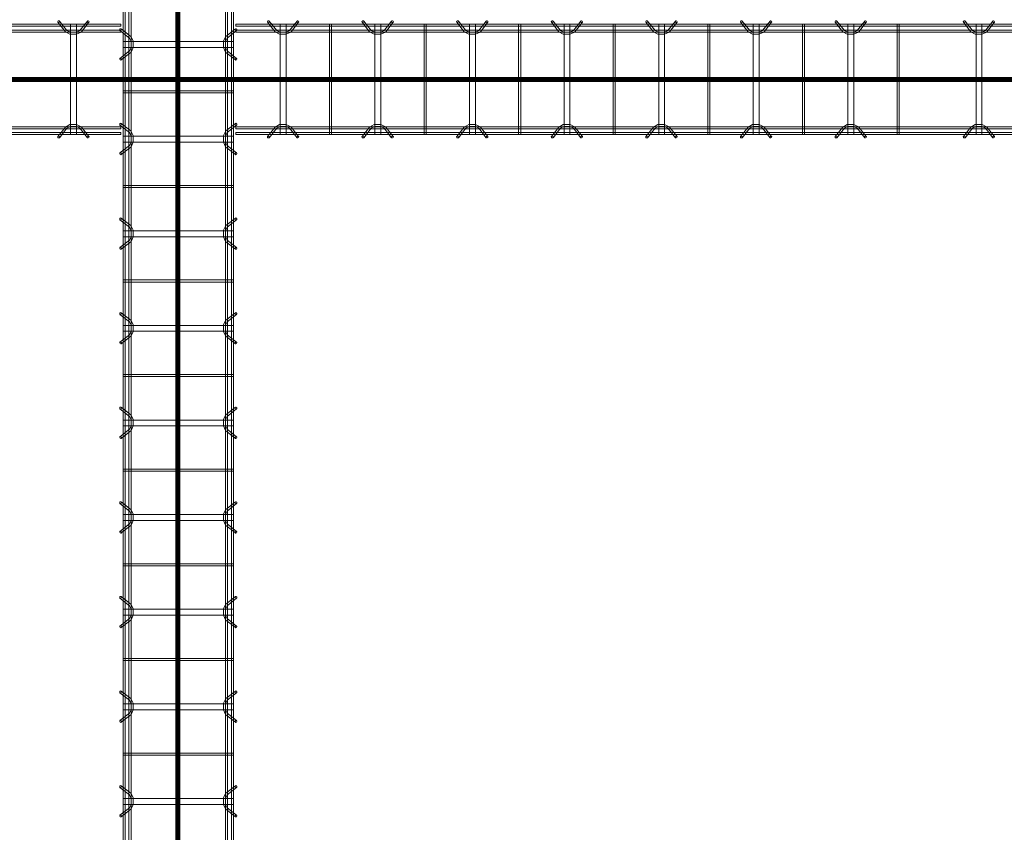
# Model space of a CAD drawing. Header units: inches. Extents: x -4136 to 1945, y -6639 to 12387.
# Tile 389 of 656: x -2193 to -2069, y 10546 to 10649. Entities that reach past the tile are written whole.
import ezdxf

# ---------------------------------------------------------------- set-up
doc = ezdxf.new("R2010")
doc.units = ezdxf.units.IN
doc.header["$MEASUREMENT"] = 0
doc.linetypes.add('Línea de rejilla', pattern=[0.875, 0.5, -0.125, 0.125, -0.125])
for name, color, linetype, lineweight in [('A-FLOR', 7, 'Continuous', 9), ('A-GENM', 7, 'Continuous', 9), ('S-BEAM', 7, 'Continuous', 9), ('S-GRID', 7, 'Continuous', 9)]:
    doc.layers.add(name, color=color, linetype=linetype, lineweight=lineweight)

# ---------------------------------------------------------------- blocks, each defined once
blk = doc.blocks.new('Dowel bar assembly - Dowel bar assembly-674678-SLAB ON GROUND JOINTS')
at = {"layer": 'S-BEAM', "color": 253, "true_color": 0xaaaaaa}
for p, q in [((148.73, 1.98), (0, 1.98)), ((0, 1.72), (148.73, 1.72)), ((140.75, 2.23), (141.7, 1.03)), ((141.9, 1.19), (140.95, 2.39)), ((142.35, 1.99), (142.35, -12.01)), ((143.1, 1.99), (142.35, 1.99)), ((142.35, 1.99), (143.1, 1.99)), ((143.1, -12.01), (143.1, 1.99)), ((144.49, 2.39), (143.54, 1.19)), ((143.74, 1.03), (144.69, 2.23)), ((148.73, 1.98), (148.73, 1.72)), ((148.73, 1.72), (148.73, 1.98)), ((148.73, 1.25), (0, 1.25)), ((0, 0.99), (148.73, 0.99)), ((148.73, 0.99), (148.73, 1.25)), ((148.73, 1.25), (148.73, 0.99)), ((148.73, -11.01), (0, -11.01)), ((141.7, -11.05), (140.75, -12.25)), ((140.95, -12.41), (141.9, -11.21)), ((143.54, -11.21), (144.49, -12.41)), ((144.69, -12.25), (143.74, -11.05)), ((148.73, -11.27), (148.73, -11.01)), ((148.73, -11.01), (148.73, -11.27)), ((0, -11.27), (148.73, -11.27)), ((148.73, -11.74), (0, -11.74)), ((0, -12), (148.73, -12)), ((143.1, -12.01), (142.35, -12.01)), ((142.35, -12.01), (143.1, -12.01)), ((148.73, -12), (148.73, -11.74)), ((148.73, -11.74), (148.73, -12))]:
    blk.add_line(p, q, dxfattribs=at)
at = {"layer": 'S-BEAM', "color": 253, "true_color": 0xaaaaaa, "flags": 128}
for points in [[(141.7, 1.03), (142.25, 0.73), (143.11, 0.72), (143.7, 0.99), (143.74, 1.03)], [(141.9, 1.19), (142.35, 0.97), (143.11, 0.98), (143.54, 1.19)], [(141.7, -11.05), (142.25, -10.75), (143.11, -10.74), (143.7, -11.01), (143.74, -11.05)], [(141.9, -11.21), (142.35, -10.99), (143.11, -11), (143.54, -11.21)]]:
    blk.add_lwpolyline(points, dxfattribs=at)
at = {"layer": 'S-BEAM', "color": 253, "true_color": 0xaaaaaa}
for centre, major_axis, start_param, end_param in [((140.85, 2.31), (0.101, 0.08), 5.709265, 8.850858), ((140.85, 2.31), (0.101, 0.08), 2.567673, 5.709265), ((144.59, 2.31), (-0.101, 0.08), 3.715513, 6.857105), ((144.59, 2.31), (-0.101, 0.08), 0.57392, 3.715513), ((140.85, -12.33), (-0.101, 0.08), 3.715513, 6.857105), ((140.85, -12.33), (-0.101, 0.08), 0.57392, 3.715513), ((144.59, -12.33), (0.101, 0.08), 5.709265, 8.850858), ((144.59, -12.33), (0.101, 0.08), 2.567673, 5.709265)]:
    blk.add_ellipse(centre, major_axis=major_axis, ratio=0.816528, start_param=start_param, end_param=end_param, dxfattribs=at)
blk = doc.blocks.new('Dowel bar assembly - Dowel bar assembly-674791-SLAB ON GROUND JOINTS')
at = {"layer": 'S-BEAM', "color": 253, "true_color": 0xaaaaaa}
for p, q in [((100.26, 1.98), (0, 1.98)), ((0, 1.98), (0, 1.72)), ((0, 1.72), (0, 1.98)), ((0, 1.72), (100.26, 1.72)), ((4.02, 2.23), (4.97, 1.03)), ((5.18, 1.19), (4.23, 2.39)), ((5.63, 1.99), (5.63, -12.01)), ((6.38, 1.99), (5.63, 1.99)), ((5.63, 1.99), (6.38, 1.99)), ((6.38, -12.01), (6.38, 1.99)), ((7.76, 2.39), (6.81, 1.19)), ((7.01, 1.03), (7.96, 2.23)), ((11.87, 1.99), (11.87, -12.01)), ((12.13, 1.99), (11.87, 1.99)), ((11.87, 1.99), (12.13, 1.99)), ((12.13, -12.01), (12.13, 1.99)), ((16.02, 2.23), (16.97, 1.03)), ((17.18, 1.19), (16.23, 2.39)), ((17.63, 1.99), (17.63, -12.01)), ((18.38, 1.99), (17.63, 1.99)), ((17.63, 1.99), (18.38, 1.99)), ((18.38, -12.01), (18.38, 1.99)), ((19.76, 2.39), (18.81, 1.19)), ((19.01, 1.03), (19.96, 2.23)), ((23.87, 1.99), (23.87, -12.01)), ((24.13, 1.99), (23.87, 1.99)), ((23.87, 1.99), (24.13, 1.99)), ((24.13, -12.01), (24.13, 1.99)), ((28.02, 2.23), (28.97, 1.03)), ((29.18, 1.19), (28.23, 2.39)), ((29.63, 1.99), (29.63, -12.01)), ((30.38, 1.99), (29.63, 1.99)), ((29.63, 1.99), (30.38, 1.99)), ((30.38, -12.01), (30.38, 1.99)), ((31.76, 2.39), (30.81, 1.19)), ((31.01, 1.03), (31.96, 2.23)), ((35.87, 1.99), (35.87, -12.01)), ((36.13, 1.99), (35.87, 1.99)), ((35.87, 1.99), (36.13, 1.99)), ((36.13, -12.01), (36.13, 1.99)), ((40.02, 2.23), (40.97, 1.03)), ((41.18, 1.19), (40.23, 2.39)), ((41.63, 1.99), (41.63, -12.01)), ((42.38, 1.99), (41.63, 1.99)), ((41.63, 1.99), (42.38, 1.99)), ((42.38, -12.01), (42.38, 1.99)), ((43.76, 2.39), (42.81, 1.19)), ((43.01, 1.03), (43.96, 2.23)), ((47.87, 1.99), (47.87, -12.01)), ((48.13, 1.99), (47.87, 1.99)), ((47.87, 1.99), (48.13, 1.99)), ((48.13, -12.01), (48.13, 1.99)), ((52.02, 2.23), (52.97, 1.03)), ((53.18, 1.19), (52.23, 2.39)), ((53.63, 1.99), (53.63, -12.01)), ((54.38, 1.99), (53.63, 1.99)), ((53.63, 1.99), (54.38, 1.99)), ((54.38, -12.01), (54.38, 1.99)), ((55.76, 2.39), (54.81, 1.19)), ((55.01, 1.03), (55.96, 2.23)), ((59.87, 1.99), (59.87, -12.01)), ((60.13, 1.99), (59.87, 1.99)), ((59.87, 1.99), (60.13, 1.99)), ((60.13, -12.01), (60.13, 1.99)), ((64.02, 2.23), (64.97, 1.03)), ((65.18, 1.19), (64.23, 2.39)), ((65.63, 1.99), (65.63, -12.01)), ((66.38, 1.99), (65.63, 1.99)), ((65.63, 1.99), (66.38, 1.99)), ((66.38, -12.01), (66.38, 1.99)), ((67.76, 2.39), (66.81, 1.19)), ((67.01, 1.03), (67.96, 2.23)), ((71.87, 1.99), (71.87, -12.01)), ((72.13, 1.99), (71.87, 1.99)), ((71.87, 1.99), (72.13, 1.99)), ((72.13, -12.01), (72.13, 1.99)), ((76.02, 2.23), (76.97, 1.03)), ((77.18, 1.19), (76.23, 2.39)), ((77.63, 1.99), (77.63, -12.01)), ((78.38, 1.99), (77.63, 1.99)), ((77.63, 1.99), (78.38, 1.99)), ((78.38, -12.01), (78.38, 1.99)), ((79.76, 2.39), (78.81, 1.19)), ((79.01, 1.03), (79.96, 2.23)), ((83.87, 1.99), (83.87, -12.01)), ((84.13, 1.99), (83.87, 1.99)), ((83.87, 1.99), (84.13, 1.99)), ((84.13, -12.01), (84.13, 1.99)), ((92.28, 2.23), (93.23, 1.03)), ((93.44, 1.19), (92.49, 2.39)), ((93.89, 1.99), (93.89, -12.01)), ((94.64, 1.99), (93.89, 1.99)), ((93.89, 1.99), (94.64, 1.99)), ((94.64, -12.01), (94.64, 1.99)), ((96.02, 2.39), (95.07, 1.19)), ((95.27, 1.03), (96.22, 2.23)), ((100.26, 1.98), (100.26, 1.72)), ((100.26, 1.72), (100.26, 1.98)), ((100.26, 1.25), (0, 1.25)), ((0, 0.99), (0, 1.25)), ((0, 1.25), (0, 0.99)), ((0, 0.99), (100.26, 0.99)), ((100.26, 0.99), (100.26, 1.25)), ((100.26, 1.25), (100.26, 0.99)), ((100.26, -11.01), (0, -11.01)), ((0, -11.27), (0, -11.01)), ((0, -11.01), (0, -11.27)), ((4.97, -11.05), (4.02, -12.25)), ((4.23, -12.41), (5.18, -11.21)), ((6.81, -11.21), (7.76, -12.41)), ((7.96, -12.25), (7.01, -11.05)), ((16.97, -11.05), (16.02, -12.25)), ((16.23, -12.41), (17.18, -11.21)), ((18.81, -11.21), (19.76, -12.41)), ((19.96, -12.25), (19.01, -11.05)), ((28.97, -11.05), (28.02, -12.25)), ((28.23, -12.41), (29.18, -11.21)), ((30.81, -11.21), (31.76, -12.41)), ((31.96, -12.25), (31.01, -11.05)), ((40.97, -11.05), (40.02, -12.25)), ((40.23, -12.41), (41.18, -11.21)), ((42.81, -11.21), (43.76, -12.41)), ((43.96, -12.25), (43.01, -11.05)), ((52.97, -11.05), (52.02, -12.25)), ((52.23, -12.41), (53.18, -11.21)), ((54.81, -11.21), (55.76, -12.41)), ((55.96, -12.25), (55.01, -11.05)), ((64.97, -11.05), (64.02, -12.25)), ((64.23, -12.41), (65.18, -11.21)), ((66.81, -11.21), (67.76, -12.41)), ((67.96, -12.25), (67.01, -11.05)), ((76.97, -11.05), (76.02, -12.25)), ((76.23, -12.41), (77.18, -11.21)), ((78.81, -11.21), (79.76, -12.41)), ((79.96, -12.25), (79.01, -11.05)), ((93.23, -11.05), (92.28, -12.25)), ((92.49, -12.41), (93.44, -11.21)), ((95.07, -11.21), (96.02, -12.41)), ((96.22, -12.25), (95.27, -11.05)), ((100.26, -11.27), (100.26, -11.01)), ((100.26, -11.01), (100.26, -11.27)), ((0, -11.27), (100.26, -11.27)), ((100.26, -11.74), (0, -11.74)), ((0, -12), (0, -11.74)), ((0, -11.74), (0, -12)), ((0, -12), (100.26, -12)), ((6.38, -12.01), (5.63, -12.01)), ((5.63, -12.01), (6.38, -12.01)), ((12.13, -12.01), (11.87, -12.01)), ((11.87, -12.01), (12.13, -12.01)), ((18.38, -12.01), (17.63, -12.01)), ((17.63, -12.01), (18.38, -12.01)), ((24.13, -12.01), (23.87, -12.01)), ((23.87, -12.01), (24.13, -12.01)), ((30.38, -12.01), (29.63, -12.01)), ((29.63, -12.01), (30.38, -12.01)), ((36.13, -12.01), (35.87, -12.01)), ((35.87, -12.01), (36.13, -12.01)), ((42.38, -12.01), (41.63, -12.01)), ((41.63, -12.01), (42.38, -12.01)), ((48.13, -12.01), (47.87, -12.01)), ((47.87, -12.01), (48.13, -12.01)), ((54.38, -12.01), (53.63, -12.01)), ((53.63, -12.01), (54.38, -12.01)), ((60.13, -12.01), (59.87, -12.01)), ((59.87, -12.01), (60.13, -12.01)), ((66.38, -12.01), (65.63, -12.01)), ((65.63, -12.01), (66.38, -12.01)), ((72.13, -12.01), (71.87, -12.01)), ((71.87, -12.01), (72.13, -12.01)), ((78.38, -12.01), (77.63, -12.01)), ((77.63, -12.01), (78.38, -12.01)), ((84.13, -12.01), (83.87, -12.01)), ((83.87, -12.01), (84.13, -12.01)), ((94.64, -12.01), (93.89, -12.01)), ((93.89, -12.01), (94.64, -12.01)), ((100.26, -12), (100.26, -11.74)), ((100.26, -11.74), (100.26, -12))]:
    blk.add_line(p, q, dxfattribs=at)
at = {"layer": 'S-BEAM', "color": 253, "true_color": 0xaaaaaa, "flags": 128}
for points in [[(4.97, 1.03), (5.53, 0.73), (6.39, 0.72), (6.97, 0.99), (7.01, 1.03)], [(5.18, 1.19), (5.62, 0.97), (6.38, 0.98), (6.81, 1.19)], [(16.97, 1.03), (17.53, 0.73), (18.39, 0.72), (18.97, 0.99), (19.01, 1.03)], [(17.18, 1.19), (17.62, 0.97), (18.38, 0.98), (18.81, 1.19)], [(28.97, 1.03), (29.53, 0.73), (30.39, 0.72), (30.97, 0.99), (31.01, 1.03)], [(29.18, 1.19), (29.62, 0.97), (30.38, 0.98), (30.81, 1.19)], [(40.97, 1.03), (41.53, 0.73), (42.39, 0.72), (42.97, 0.99), (43.01, 1.03)], [(41.18, 1.19), (41.62, 0.97), (42.38, 0.98), (42.81, 1.19)], [(52.97, 1.03), (53.53, 0.73), (54.39, 0.72), (54.97, 0.99), (55.01, 1.03)], [(53.18, 1.19), (53.62, 0.97), (54.38, 0.98), (54.81, 1.19)], [(64.97, 1.03), (65.53, 0.73), (66.39, 0.72), (66.97, 0.99), (67.01, 1.03)], [(65.18, 1.19), (65.62, 0.97), (66.38, 0.98), (66.81, 1.19)], [(76.97, 1.03), (77.53, 0.73), (78.39, 0.72), (78.97, 0.99), (79.01, 1.03)], [(77.18, 1.19), (77.62, 0.97), (78.38, 0.98), (78.81, 1.19)], [(93.23, 1.03), (93.79, 0.73), (94.65, 0.72), (95.23, 0.99), (95.27, 1.03)], [(93.44, 1.19), (93.89, 0.97), (94.64, 0.98), (95.07, 1.19)], [(4.97, -11.05), (5.53, -10.75), (6.39, -10.74), (6.97, -11.01), (7.01, -11.05)], [(5.18, -11.21), (5.62, -10.99), (6.38, -11), (6.81, -11.21)], [(16.97, -11.05), (17.53, -10.75), (18.39, -10.74), (18.97, -11.01), (19.01, -11.05)], [(17.18, -11.21), (17.62, -10.99), (18.38, -11), (18.81, -11.21)], [(28.97, -11.05), (29.53, -10.75), (30.39, -10.74), (30.97, -11.01), (31.01, -11.05)], [(29.18, -11.21), (29.62, -10.99), (30.38, -11), (30.81, -11.21)], [(40.97, -11.05), (41.53, -10.75), (42.39, -10.74), (42.97, -11.01), (43.01, -11.05)], [(41.18, -11.21), (41.62, -10.99), (42.38, -11), (42.81, -11.21)], [(52.97, -11.05), (53.53, -10.75), (54.39, -10.74), (54.97, -11.01), (55.01, -11.05)], [(53.18, -11.21), (53.62, -10.99), (54.38, -11), (54.81, -11.21)], [(64.97, -11.05), (65.53, -10.75), (66.39, -10.74), (66.97, -11.01), (67.01, -11.05)], [(65.18, -11.21), (65.62, -10.99), (66.38, -11), (66.81, -11.21)], [(76.97, -11.05), (77.53, -10.75), (78.39, -10.74), (78.97, -11.01), (79.01, -11.05)], [(77.18, -11.21), (77.62, -10.99), (78.38, -11), (78.81, -11.21)], [(93.23, -11.05), (93.79, -10.75), (94.65, -10.74), (95.23, -11.01), (95.27, -11.05)], [(93.44, -11.21), (93.89, -10.99), (94.64, -11), (95.07, -11.21)]]:
    blk.add_lwpolyline(points, dxfattribs=at)
at = {"layer": 'S-BEAM', "color": 253, "true_color": 0xaaaaaa}
for centre, major_axis, start_param, end_param in [((4.12, 2.31), (0.101, 0.08), 5.709265, 8.850858), ((4.12, 2.31), (0.101, 0.08), 2.567673, 5.709265), ((7.86, 2.31), (-0.101, 0.08), 3.715513, 6.857105), ((7.86, 2.31), (-0.101, 0.08), 0.57392, 3.715513), ((16.12, 2.31), (0.101, 0.08), 5.709265, 8.850858), ((16.12, 2.31), (0.101, 0.08), 2.567673, 5.709265), ((19.86, 2.31), (-0.101, 0.08), 3.715513, 6.857105), ((19.86, 2.31), (-0.101, 0.08), 0.57392, 3.715513), ((28.12, 2.31), (0.101, 0.08), 5.709265, 8.850858), ((28.12, 2.31), (0.101, 0.08), 2.567673, 5.709265), ((31.86, 2.31), (-0.101, 0.08), 3.715513, 6.857105), ((31.86, 2.31), (-0.101, 0.08), 0.57392, 3.715513), ((40.12, 2.31), (0.101, 0.08), 5.709265, 8.850858), ((40.12, 2.31), (0.101, 0.08), 2.567673, 5.709265), ((43.86, 2.31), (-0.101, 0.08), 3.715513, 6.857105), ((43.86, 2.31), (-0.101, 0.08), 0.57392, 3.715513), ((52.12, 2.31), (0.101, 0.08), 5.709265, 8.850858), ((52.12, 2.31), (0.101, 0.08), 2.567673, 5.709265), ((55.86, 2.31), (-0.101, 0.08), 3.715513, 6.857105), ((55.86, 2.31), (-0.101, 0.08), 0.57392, 3.715513), ((64.12, 2.31), (0.101, 0.08), 5.709265, 8.850858), ((64.12, 2.31), (0.101, 0.08), 2.567673, 5.709265), ((67.86, 2.31), (-0.101, 0.08), 3.715513, 6.857105), ((67.86, 2.31), (-0.101, 0.08), 0.57392, 3.715513), ((76.12, 2.31), (0.101, 0.08), 5.709265, 8.850858), ((76.12, 2.31), (0.101, 0.08), 2.567673, 5.709265), ((79.86, 2.31), (-0.101, 0.08), 3.715513, 6.857105), ((79.86, 2.31), (-0.101, 0.08), 0.57392, 3.715513), ((92.39, 2.31), (0.101, 0.08), 5.709265, 8.850858), ((92.39, 2.31), (0.101, 0.08), 2.567673, 5.709265), ((96.12, 2.31), (-0.101, 0.08), 3.715513, 6.857105), ((96.12, 2.31), (-0.101, 0.08), 0.57392, 3.715513), ((4.12, -12.33), (-0.101, 0.08), 3.715513, 6.857105), ((4.12, -12.33), (-0.101, 0.08), 0.57392, 3.715513), ((7.86, -12.33), (0.101, 0.08), 5.709265, 8.850858), ((7.86, -12.33), (0.101, 0.08), 2.567673, 5.709265), ((16.12, -12.33), (-0.101, 0.08), 3.715513, 6.857105), ((16.12, -12.33), (-0.101, 0.08), 0.57392, 3.715513), ((19.86, -12.33), (0.101, 0.08), 5.709265, 8.850858), ((19.86, -12.33), (0.101, 0.08), 2.567673, 5.709265), ((28.12, -12.33), (-0.101, 0.08), 3.715513, 6.857105), ((28.12, -12.33), (-0.101, 0.08), 0.57392, 3.715513), ((31.86, -12.33), (0.101, 0.08), 5.709265, 8.850858), ((31.86, -12.33), (0.101, 0.08), 2.567673, 5.709265), ((40.12, -12.33), (-0.101, 0.08), 3.715513, 6.857105), ((40.12, -12.33), (-0.101, 0.08), 0.57392, 3.715513), ((43.86, -12.33), (0.101, 0.08), 5.709265, 8.850858), ((43.86, -12.33), (0.101, 0.08), 2.567673, 5.709265), ((52.12, -12.33), (-0.101, 0.08), 3.715513, 6.857105), ((52.12, -12.33), (-0.101, 0.08), 0.57392, 3.715513), ((55.86, -12.33), (0.101, 0.08), 5.709265, 8.850858), ((55.86, -12.33), (0.101, 0.08), 2.567673, 5.709265), ((64.12, -12.33), (-0.101, 0.08), 3.715513, 6.857105), ((64.12, -12.33), (-0.101, 0.08), 0.57392, 3.715513), ((67.86, -12.33), (0.101, 0.08), 5.709265, 8.850858), ((67.86, -12.33), (0.101, 0.08), 2.567673, 5.709265), ((76.12, -12.33), (-0.101, 0.08), 3.715513, 6.857105), ((76.12, -12.33), (-0.101, 0.08), 0.57392, 3.715513), ((79.86, -12.33), (0.101, 0.08), 5.709265, 8.850858), ((79.86, -12.33), (0.101, 0.08), 2.567673, 5.709265), ((92.39, -12.33), (-0.101, 0.08), 3.715513, 6.857105), ((92.39, -12.33), (-0.101, 0.08), 0.57392, 3.715513), ((96.12, -12.33), (0.101, 0.08), 5.709265, 8.850858), ((96.12, -12.33), (0.101, 0.08), 2.567673, 5.709265)]:
    blk.add_ellipse(centre, major_axis=major_axis, ratio=0.816528, start_param=start_param, end_param=end_param, dxfattribs=at)
blk = doc.blocks.new('Dowel bar assembly - Dowel bar assembly-675476-SLAB ON GROUND JOINTS')
at = {"layer": 'S-BEAM', "color": 253, "true_color": 0xaaaaaa}
for p, q in [((308.76, 1.98), (0, 1.98)), ((0, 1.72), (308.76, 1.72)), ((148.02, 2.23), (148.97, 1.03)), ((149.18, 1.19), (148.23, 2.39)), ((149.63, 1.99), (149.63, -12.01)), ((150.38, 1.99), (149.63, 1.99)), ((149.63, 1.99), (150.38, 1.99)), ((150.38, -12.01), (150.38, 1.99)), ((151.76, 2.39), (150.81, 1.19)), ((151.01, 1.03), (151.96, 2.23)), ((155.87, 1.99), (155.87, -12.01)), ((156.13, 1.99), (155.87, 1.99)), ((155.87, 1.99), (156.13, 1.99)), ((156.13, -12.01), (156.13, 1.99)), ((160.02, 2.23), (160.97, 1.03)), ((161.18, 1.19), (160.23, 2.39)), ((161.63, 1.99), (161.63, -12.01)), ((162.38, 1.99), (161.63, 1.99)), ((161.63, 1.99), (162.38, 1.99)), ((162.38, -12.01), (162.38, 1.99)), ((163.76, 2.39), (162.81, 1.19)), ((163.01, 1.03), (163.96, 2.23)), ((167.87, 1.99), (167.87, -12.01)), ((168.13, 1.99), (167.87, 1.99)), ((167.87, 1.99), (168.13, 1.99)), ((168.13, -12.01), (168.13, 1.99)), ((172.02, 2.23), (172.97, 1.03)), ((173.18, 1.19), (172.23, 2.39)), ((173.63, 1.99), (173.63, -12.01)), ((174.38, 1.99), (173.63, 1.99)), ((173.63, 1.99), (174.38, 1.99)), ((174.38, -12.01), (174.38, 1.99)), ((175.76, 2.39), (174.81, 1.19)), ((175.01, 1.03), (175.96, 2.23)), ((179.87, 1.99), (179.87, -12.01)), ((180.13, 1.99), (179.87, 1.99)), ((179.87, 1.99), (180.13, 1.99)), ((180.13, -12.01), (180.13, 1.99)), ((184.02, 2.23), (184.97, 1.03)), ((185.18, 1.19), (184.23, 2.39)), ((185.63, 1.99), (185.63, -12.01)), ((186.38, 1.99), (185.63, 1.99)), ((185.63, 1.99), (186.38, 1.99)), ((186.38, -12.01), (186.38, 1.99)), ((187.76, 2.39), (186.81, 1.19)), ((187.01, 1.03), (187.96, 2.23)), ((191.87, 1.99), (191.87, -12.01)), ((192.13, 1.99), (191.87, 1.99)), ((191.87, 1.99), (192.13, 1.99)), ((192.13, -12.01), (192.13, 1.99)), ((196.02, 2.23), (196.97, 1.03)), ((197.18, 1.19), (196.23, 2.39)), ((197.63, 1.99), (197.63, -12.01)), ((198.38, 1.99), (197.63, 1.99)), ((197.63, 1.99), (198.38, 1.99)), ((198.38, -12.01), (198.38, 1.99)), ((199.76, 2.39), (198.81, 1.19)), ((199.01, 1.03), (199.96, 2.23)), ((203.87, 1.99), (203.87, -12.01)), ((204.13, 1.99), (203.87, 1.99)), ((203.87, 1.99), (204.13, 1.99)), ((204.13, -12.01), (204.13, 1.99)), ((208.02, 2.23), (208.97, 1.03)), ((209.18, 1.19), (208.23, 2.39)), ((209.63, 1.99), (209.63, -12.01)), ((210.38, 1.99), (209.63, 1.99)), ((209.63, 1.99), (210.38, 1.99)), ((210.38, -12.01), (210.38, 1.99)), ((211.76, 2.39), (210.81, 1.19)), ((211.01, 1.03), (211.96, 2.23)), ((215.87, 1.99), (215.87, -12.01)), ((216.13, 1.99), (215.87, 1.99)), ((215.87, 1.99), (216.13, 1.99)), ((216.13, -12.01), (216.13, 1.99)), ((220.02, 2.23), (220.97, 1.03)), ((221.18, 1.19), (220.23, 2.39)), ((221.63, 1.99), (221.63, -12.01)), ((222.38, 1.99), (221.63, 1.99)), ((221.63, 1.99), (222.38, 1.99)), ((222.38, -12.01), (222.38, 1.99)), ((223.76, 2.39), (222.81, 1.19)), ((223.01, 1.03), (223.96, 2.23)), ((227.87, 1.99), (227.87, -12.01)), ((228.13, 1.99), (227.87, 1.99)), ((227.87, 1.99), (228.13, 1.99)), ((228.13, -12.01), (228.13, 1.99)), ((232.02, 2.23), (232.97, 1.03)), ((233.18, 1.19), (232.23, 2.39)), ((233.63, 1.99), (233.63, -12.01)), ((234.38, 1.99), (233.63, 1.99)), ((233.63, 1.99), (234.38, 1.99)), ((234.38, -12.01), (234.38, 1.99)), ((235.76, 2.39), (234.81, 1.19)), ((235.01, 1.03), (235.96, 2.23)), ((239.87, 1.99), (239.87, -12.01)), ((240.13, 1.99), (239.87, 1.99)), ((239.87, 1.99), (240.13, 1.99)), ((240.13, -12.01), (240.13, 1.99)), ((244.02, 2.23), (244.97, 1.03)), ((245.18, 1.19), (244.23, 2.39)), ((245.63, 1.99), (245.63, -12.01)), ((246.38, 1.99), (245.63, 1.99)), ((245.63, 1.99), (246.38, 1.99)), ((246.38, -12.01), (246.38, 1.99)), ((247.76, 2.39), (246.81, 1.19)), ((247.01, 1.03), (247.96, 2.23)), ((308.76, 1.25), (0, 1.25)), ((0, 0.99), (308.76, 0.99)), ((308.76, -11.01), (0, -11.01)), ((148.97, -11.05), (148.02, -12.25)), ((148.23, -12.41), (149.18, -11.21)), ((150.81, -11.21), (151.76, -12.41)), ((151.96, -12.25), (151.01, -11.05)), ((160.97, -11.05), (160.02, -12.25)), ((160.23, -12.41), (161.18, -11.21)), ((162.81, -11.21), (163.76, -12.41)), ((163.96, -12.25), (163.01, -11.05)), ((172.97, -11.05), (172.02, -12.25)), ((172.23, -12.41), (173.18, -11.21)), ((174.81, -11.21), (175.76, -12.41)), ((175.96, -12.25), (175.01, -11.05)), ((184.97, -11.05), (184.02, -12.25)), ((184.23, -12.41), (185.18, -11.21)), ((186.81, -11.21), (187.76, -12.41)), ((187.96, -12.25), (187.01, -11.05)), ((196.97, -11.05), (196.02, -12.25)), ((196.23, -12.41), (197.18, -11.21)), ((198.81, -11.21), (199.76, -12.41)), ((199.96, -12.25), (199.01, -11.05)), ((208.97, -11.05), (208.02, -12.25)), ((208.23, -12.41), (209.18, -11.21)), ((210.81, -11.21), (211.76, -12.41)), ((211.96, -12.25), (211.01, -11.05)), ((220.97, -11.05), (220.02, -12.25)), ((220.23, -12.41), (221.18, -11.21)), ((222.81, -11.21), (223.76, -12.41)), ((223.96, -12.25), (223.01, -11.05)), ((232.97, -11.05), (232.02, -12.25)), ((232.23, -12.41), (233.18, -11.21)), ((234.81, -11.21), (235.76, -12.41)), ((235.96, -12.25), (235.01, -11.05)), ((244.97, -11.05), (244.02, -12.25)), ((244.23, -12.41), (245.18, -11.21)), ((246.81, -11.21), (247.76, -12.41)), ((247.96, -12.25), (247.01, -11.05)), ((0, -11.27), (308.76, -11.27)), ((308.76, -11.74), (0, -11.74)), ((0, -12), (308.76, -12)), ((150.38, -12.01), (149.63, -12.01)), ((149.63, -12.01), (150.38, -12.01)), ((156.13, -12.01), (155.87, -12.01)), ((155.87, -12.01), (156.13, -12.01)), ((162.38, -12.01), (161.63, -12.01)), ((161.63, -12.01), (162.38, -12.01)), ((168.13, -12.01), (167.87, -12.01)), ((167.87, -12.01), (168.13, -12.01)), ((174.38, -12.01), (173.63, -12.01)), ((173.63, -12.01), (174.38, -12.01)), ((180.13, -12.01), (179.87, -12.01)), ((179.87, -12.01), (180.13, -12.01)), ((186.38, -12.01), (185.63, -12.01)), ((185.63, -12.01), (186.38, -12.01)), ((192.13, -12.01), (191.87, -12.01)), ((191.87, -12.01), (192.13, -12.01)), ((198.38, -12.01), (197.63, -12.01)), ((197.63, -12.01), (198.38, -12.01)), ((204.13, -12.01), (203.87, -12.01)), ((203.87, -12.01), (204.13, -12.01)), ((210.38, -12.01), (209.63, -12.01)), ((209.63, -12.01), (210.38, -12.01)), ((216.13, -12.01), (215.87, -12.01)), ((215.87, -12.01), (216.13, -12.01)), ((222.38, -12.01), (221.63, -12.01)), ((221.63, -12.01), (222.38, -12.01)), ((228.13, -12.01), (227.87, -12.01)), ((227.87, -12.01), (228.13, -12.01)), ((234.38, -12.01), (233.63, -12.01)), ((233.63, -12.01), (234.38, -12.01)), ((240.13, -12.01), (239.87, -12.01)), ((239.87, -12.01), (240.13, -12.01)), ((246.38, -12.01), (245.63, -12.01)), ((245.63, -12.01), (246.38, -12.01))]:
    blk.add_line(p, q, dxfattribs=at)
at = {"layer": 'S-BEAM', "color": 253, "true_color": 0xaaaaaa, "flags": 128}
for points in [[(148.97, 1.03), (149.53, 0.73), (150.39, 0.72), (150.97, 0.99), (151.01, 1.03)], [(149.18, 1.19), (149.62, 0.97), (150.38, 0.98), (150.81, 1.19)], [(160.97, 1.03), (161.53, 0.73), (162.39, 0.72), (162.97, 0.99), (163.01, 1.03)], [(161.18, 1.19), (161.62, 0.97), (162.38, 0.98), (162.81, 1.19)], [(172.97, 1.03), (173.53, 0.73), (174.39, 0.72), (174.97, 0.99), (175.01, 1.03)], [(173.18, 1.19), (173.62, 0.97), (174.38, 0.98), (174.81, 1.19)], [(184.97, 1.03), (185.53, 0.73), (186.39, 0.72), (186.97, 0.99), (187.01, 1.03)], [(185.18, 1.19), (185.62, 0.97), (186.38, 0.98), (186.81, 1.19)], [(196.97, 1.03), (197.53, 0.73), (198.39, 0.72), (198.97, 0.99), (199.01, 1.03)], [(197.18, 1.19), (197.62, 0.97), (198.38, 0.98), (198.81, 1.19)], [(208.97, 1.03), (209.53, 0.73), (210.39, 0.72), (210.97, 0.99), (211.01, 1.03)], [(209.18, 1.19), (209.62, 0.97), (210.38, 0.98), (210.81, 1.19)], [(220.97, 1.03), (221.53, 0.73), (222.39, 0.72), (222.97, 0.99), (223.01, 1.03)], [(221.18, 1.19), (221.62, 0.97), (222.38, 0.98), (222.81, 1.19)], [(232.97, 1.03), (233.53, 0.73), (234.39, 0.72), (234.97, 0.99), (235.01, 1.03)], [(233.18, 1.19), (233.62, 0.97), (234.38, 0.98), (234.81, 1.19)], [(244.97, 1.03), (245.53, 0.73), (246.39, 0.72), (246.97, 0.99), (247.01, 1.03)], [(245.18, 1.19), (245.62, 0.97), (246.38, 0.98), (246.81, 1.19)], [(148.97, -11.05), (149.53, -10.75), (150.39, -10.74), (150.97, -11.01), (151.01, -11.05)], [(149.18, -11.21), (149.62, -10.99), (150.38, -11), (150.81, -11.21)], [(160.97, -11.05), (161.53, -10.75), (162.39, -10.74), (162.97, -11.01), (163.01, -11.05)], [(161.18, -11.21), (161.62, -10.99), (162.38, -11), (162.81, -11.21)], [(172.97, -11.05), (173.53, -10.75), (174.39, -10.74), (174.97, -11.01), (175.01, -11.05)], [(173.18, -11.21), (173.62, -10.99), (174.38, -11), (174.81, -11.21)], [(184.97, -11.05), (185.53, -10.75), (186.39, -10.74), (186.97, -11.01), (187.01, -11.05)], [(185.18, -11.21), (185.62, -10.99), (186.38, -11), (186.81, -11.21)], [(196.97, -11.05), (197.53, -10.75), (198.39, -10.74), (198.97, -11.01), (199.01, -11.05)], [(197.18, -11.21), (197.62, -10.99), (198.38, -11), (198.81, -11.21)], [(208.97, -11.05), (209.53, -10.75), (210.39, -10.74), (210.97, -11.01), (211.01, -11.05)], [(209.18, -11.21), (209.62, -10.99), (210.38, -11), (210.81, -11.21)], [(220.97, -11.05), (221.53, -10.75), (222.39, -10.74), (222.97, -11.01), (223.01, -11.05)], [(221.18, -11.21), (221.62, -10.99), (222.38, -11), (222.81, -11.21)], [(232.97, -11.05), (233.53, -10.75), (234.39, -10.74), (234.97, -11.01), (235.01, -11.05)], [(233.18, -11.21), (233.62, -10.99), (234.38, -11), (234.81, -11.21)], [(244.97, -11.05), (245.53, -10.75), (246.39, -10.74), (246.97, -11.01), (247.01, -11.05)], [(245.18, -11.21), (245.62, -10.99), (246.38, -11), (246.81, -11.21)]]:
    blk.add_lwpolyline(points, dxfattribs=at)
at = {"layer": 'S-BEAM', "color": 253, "true_color": 0xaaaaaa}
for centre, major_axis, start_param, end_param in [((148.12, 2.31), (0.101, 0.08), 5.709265, 8.850858), ((148.12, 2.31), (0.101, 0.08), 2.567673, 5.709265), ((151.86, 2.31), (-0.101, 0.08), 3.715513, 6.857105), ((151.86, 2.31), (-0.101, 0.08), 0.57392, 3.715513), ((160.12, 2.31), (0.101, 0.08), 5.709265, 8.850858), ((160.12, 2.31), (0.101, 0.08), 2.567673, 5.709265), ((163.86, 2.31), (-0.101, 0.08), 3.715513, 6.857105), ((163.86, 2.31), (-0.101, 0.08), 0.57392, 3.715513), ((172.12, 2.31), (0.101, 0.08), 5.709265, 8.850858), ((172.12, 2.31), (0.101, 0.08), 2.567673, 5.709265), ((175.86, 2.31), (-0.101, 0.08), 3.715513, 6.857105), ((175.86, 2.31), (-0.101, 0.08), 0.57392, 3.715513), ((184.12, 2.31), (0.101, 0.08), 5.709265, 8.850858), ((184.12, 2.31), (0.101, 0.08), 2.567673, 5.709265), ((187.86, 2.31), (-0.101, 0.08), 3.715513, 6.857105), ((187.86, 2.31), (-0.101, 0.08), 0.57392, 3.715513), ((196.12, 2.31), (0.101, 0.08), 5.709265, 8.850858), ((196.12, 2.31), (0.101, 0.08), 2.567673, 5.709265), ((199.86, 2.31), (-0.101, 0.08), 3.715513, 6.857105), ((199.86, 2.31), (-0.101, 0.08), 0.57392, 3.715513), ((208.12, 2.31), (0.101, 0.08), 5.709265, 8.850858), ((208.12, 2.31), (0.101, 0.08), 2.567673, 5.709265), ((211.86, 2.31), (-0.101, 0.08), 3.715513, 6.857105), ((211.86, 2.31), (-0.101, 0.08), 0.57392, 3.715513), ((220.12, 2.31), (0.101, 0.08), 5.709265, 8.850858), ((220.12, 2.31), (0.101, 0.08), 2.567673, 5.709265), ((223.86, 2.31), (-0.101, 0.08), 3.715513, 6.857105), ((223.86, 2.31), (-0.101, 0.08), 0.57392, 3.715513), ((232.12, 2.31), (0.101, 0.08), 5.709265, 8.850858), ((232.12, 2.31), (0.101, 0.08), 2.567673, 5.709265), ((235.86, 2.31), (-0.101, 0.08), 3.715513, 6.857105), ((235.86, 2.31), (-0.101, 0.08), 0.57392, 3.715513), ((244.12, 2.31), (0.101, 0.08), 5.709265, 8.850858), ((244.12, 2.31), (0.101, 0.08), 2.567673, 5.709265), ((247.86, 2.31), (-0.101, 0.08), 3.715513, 6.857105), ((247.86, 2.31), (-0.101, 0.08), 0.57392, 3.715513), ((148.12, -12.33), (-0.101, 0.08), 3.715513, 6.857105), ((148.12, -12.33), (-0.101, 0.08), 0.57392, 3.715513), ((151.86, -12.33), (0.101, 0.08), 5.709265, 8.850858), ((151.86, -12.33), (0.101, 0.08), 2.567673, 5.709265), ((160.12, -12.33), (-0.101, 0.08), 3.715513, 6.857105), ((160.12, -12.33), (-0.101, 0.08), 0.57392, 3.715513), ((163.86, -12.33), (0.101, 0.08), 5.709265, 8.850858), ((163.86, -12.33), (0.101, 0.08), 2.567673, 5.709265), ((172.12, -12.33), (-0.101, 0.08), 3.715513, 6.857105), ((172.12, -12.33), (-0.101, 0.08), 0.57392, 3.715513), ((175.86, -12.33), (0.101, 0.08), 5.709265, 8.850858), ((175.86, -12.33), (0.101, 0.08), 2.567673, 5.709265), ((184.12, -12.33), (-0.101, 0.08), 3.715513, 6.857105), ((184.12, -12.33), (-0.101, 0.08), 0.57392, 3.715513), ((187.86, -12.33), (0.101, 0.08), 5.709265, 8.850858), ((187.86, -12.33), (0.101, 0.08), 2.567673, 5.709265), ((196.12, -12.33), (-0.101, 0.08), 3.715513, 6.857105), ((196.12, -12.33), (-0.101, 0.08), 0.57392, 3.715513), ((199.86, -12.33), (0.101, 0.08), 5.709265, 8.850858), ((199.86, -12.33), (0.101, 0.08), 2.567673, 5.709265), ((208.12, -12.33), (-0.101, 0.08), 3.715513, 6.857105), ((208.12, -12.33), (-0.101, 0.08), 0.57392, 3.715513), ((211.86, -12.33), (0.101, 0.08), 5.709265, 8.850858), ((211.86, -12.33), (0.101, 0.08), 2.567673, 5.709265), ((220.12, -12.33), (-0.101, 0.08), 3.715513, 6.857105), ((220.12, -12.33), (-0.101, 0.08), 0.57392, 3.715513), ((223.86, -12.33), (0.101, 0.08), 5.709265, 8.850858), ((223.86, -12.33), (0.101, 0.08), 2.567673, 5.709265), ((232.12, -12.33), (-0.101, 0.08), 3.715513, 6.857105), ((232.12, -12.33), (-0.101, 0.08), 0.57392, 3.715513), ((235.86, -12.33), (0.101, 0.08), 5.709265, 8.850858), ((235.86, -12.33), (0.101, 0.08), 2.567673, 5.709265), ((244.12, -12.33), (-0.101, 0.08), 3.715513, 6.857105), ((244.12, -12.33), (-0.101, 0.08), 0.57392, 3.715513), ((247.86, -12.33), (0.101, 0.08), 5.709265, 8.850858), ((247.86, -12.33), (0.101, 0.08), 2.567673, 5.709265)]:
    blk.add_ellipse(centre, major_axis=major_axis, ratio=0.816528, start_param=start_param, end_param=end_param, dxfattribs=at)

msp = doc.modelspace()

# ---------------------------------------------------------------- hatches: boundary and pattern name
at = {"layer": 'A-GENM', "true_color": 0x0000ff}
for points in [[(-2173.32374, 10795.97404), (-2173.15717, 10796.14062), (-2173.15717, 10487.48818), (-2173.32374, 10487.65475), (-2173.54783, 10487.43066), (-2173.58036, 10487.43066), (-2173.58036, 10796.23067)], [(-2173.32374, 10795.97404), (-2173.21238, 10796.0854), (-2173.12689, 10796.1709), (-2173.12689, 10487.4579), (-2173.32374, 10487.65475), (-2173.52059, 10487.4579), (-2173.52059, 10796.1709)], [(-2173.32374, 10795.97404), (-2173.15869, 10796.13909), (-2173.15869, 10487.4897), (-2173.32374, 10487.65475), (-2173.50273, 10487.47576), (-2173.50273, 10796.15304)], [(-2173.32374, 10795.97404), (-2173.07181, 10796.22598), (-2173.07181, 10487.43066), (-2173.09965, 10487.43066), (-2173.32374, 10487.65475), (-2173.49348, 10487.485), (-2173.49348, 10796.14379)], [(-2173.2803, 10796.01748), (-2173.2803, 10487.61131), (-2173.32374, 10487.65475), (-2173.36718, 10487.61131), (-2173.36718, 10796.01748), (-2173.32374, 10795.97404)], [(-2173.2803, 10487.61131), (-2173.2803, 10796.01748), (-2173.07029, 10796.2275), (-2173.07029, 10487.43066), (-2173.09965, 10487.43066)], [(-3819.32374, 10642.06785), (-3819.00878, 10642.06785), (-1943.6387, 10642.06785), (-1943.32374, 10642.06785), (-1943.13624, 10642.06785), (-1943.13624, 10641.85784), (-1943.32374, 10641.85784), (-1943.6387, 10641.85784), (-3819.00878, 10641.85784), (-3819.32374, 10641.85784)], [(-3819.32374, 10642.06633), (-3819.00878, 10642.06633), (-1943.6387, 10642.06633), (-1943.32374, 10642.06633), (-1943.13624, 10642.06633), (-1943.13624, 10641.64465), (-1943.32374, 10641.64465), (-1943.6387, 10641.64465), (-3819.00878, 10641.64465), (-3819.32374, 10641.64465)], [(-1943.13624, 10641.61755), (-1943.32374, 10641.61755), (-1943.6387, 10641.61755), (-3819.00878, 10641.61755), (-3819.32374, 10641.61755), (-3819.32374, 10642.01125), (-3819.00878, 10642.01125), (-1943.6387, 10642.01125), (-1943.32374, 10642.01125), (-1943.13624, 10642.01125)], [(-3819.32374, 10641.98097), (-3819.00878, 10641.98097), (-1943.6387, 10641.98097), (-1943.32374, 10641.98097), (-1943.13624, 10641.98097), (-1943.13624, 10641.55777), (-1943.32374, 10641.55777), (-1943.6387, 10641.55777), (-3819.00878, 10641.55777), (-3819.32374, 10641.55777)], [(-3819.32374, 10641.97945), (-3819.00878, 10641.97945), (-1943.6387, 10641.97945), (-1943.32374, 10641.97945), (-1943.13624, 10641.97945), (-1943.13624, 10641.63541), (-1943.32374, 10641.63541), (-1943.6387, 10641.63541), (-3819.00878, 10641.63541), (-3819.32374, 10641.63541)], [(-3819.32374, 10641.85784), (-3819.00878, 10641.85784), (-1943.6387, 10641.85784), (-1943.32374, 10641.85784), (-1943.13624, 10641.85784), (-1943.13624, 10641.77096), (-1943.32374, 10641.77096), (-1943.6387, 10641.77096), (-3819.00878, 10641.77096), (-3819.32374, 10641.77096)]]:
    msp.add_hatch(color=5, dxfattribs=at).paths.add_polyline_path(points, flags=0)

# ---------------------------------------------------------------- linework, layer by layer
at = {"layer": 'A-FLOR'}
for p, q in [((-2173.58036, 10796.23067), (-2173.58036, 10487.43066)), ((-2173.52059, 10487.43066), (-2173.52059, 10796.1709)), ((-2173.50273, 10487.43066), (-2173.50273, 10796.15304)), ((-2173.49348, 10796.14379), (-2173.49348, 10487.43066)), ((-2173.48122, 10796.13152), (-2173.48122, 10487.43066)), ((-2173.41585, 10796.06616), (-2173.41585, 10487.43066)), ((-2173.36718, 10796.01748), (-2173.36718, 10487.43066)), ((-2173.2803, 10487.43066), (-2173.2803, 10796.01748)), ((-2173.16626, 10796.13152), (-2173.16626, 10487.43066)), ((-2173.15869, 10796.13909), (-2173.15869, 10487.43066)), ((-2173.15717, 10796.14062), (-2173.15717, 10487.43066)), ((-2173.12689, 10796.1709), (-2173.12689, 10487.43066)), ((-2173.07181, 10796.22598), (-2173.07181, 10487.43066)), ((-2173.07029, 10796.2275), (-2173.07029, 10487.43066))]:
    msp.add_line(p, q, dxfattribs=at)
at = {"layer": 'A-GENM', "color": 5, "true_color": 0x0000ff}
for p, q in [((-2173.58036, 10487.43066), (-2173.58036, 10796.23067)), ((-2173.52059, 10796.1709), (-2173.52059, 10487.4579)), ((-2173.52059, 10796.1709), (-2173.52059, 10487.4579)), ((-2173.50273, 10796.15304), (-2173.50273, 10487.47576)), ((-2173.49348, 10487.485), (-2173.49348, 10796.14379)), ((-2173.48122, 10487.49727), (-2173.48122, 10796.13152)), ((-2173.48122, 10796.13152), (-2173.48122, 10487.49727)), ((-2173.41585, 10796.06616), (-2173.41585, 10487.56264)), ((-2173.36718, 10487.61131), (-2173.36718, 10796.01748)), ((-2173.2803, 10796.01748), (-2173.2803, 10487.61131)), ((-2173.16626, 10487.49727), (-2173.16626, 10796.13152)), ((-2173.16626, 10487.49727), (-2173.16626, 10796.13152)), ((-2173.15869, 10487.4897), (-2173.15869, 10796.13909)), ((-2173.15717, 10487.48818), (-2173.15717, 10796.14062)), ((-2173.12689, 10796.1709), (-2173.12689, 10487.4579)), ((-2173.12689, 10796.1709), (-2173.12689, 10487.4579)), ((-2173.07181, 10487.43066), (-2173.07181, 10796.22598)), ((-2173.07029, 10487.43066), (-2173.07029, 10796.2275)), ((-1943.6387, 10642.06785), (-3819.00878, 10642.06785)), ((-1943.6387, 10642.06633), (-3819.00878, 10642.06633)), ((-3819.00878, 10642.01125), (-1943.6387, 10642.01125)), ((-3819.00878, 10642.01125), (-1943.6387, 10642.01125)), ((-1943.6387, 10641.98097), (-3819.00878, 10641.98097)), ((-1943.6387, 10641.97945), (-3819.00878, 10641.97945)), ((-1943.6387, 10641.97188), (-3819.00878, 10641.97188)), ((-1943.6387, 10641.97188), (-3819.00878, 10641.97188)), ((-3819.00878, 10641.85784), (-1943.6387, 10641.85784)), ((-1943.6387, 10641.77096), (-3819.00878, 10641.77096)), ((-1943.6387, 10641.72229), (-3819.00878, 10641.72229)), ((-1943.6387, 10641.65692), (-3819.00878, 10641.65692)), ((-3819.00878, 10641.65692), (-1943.6387, 10641.65692)), ((-1943.6387, 10641.64465), (-3819.00878, 10641.64465)), ((-3819.00878, 10641.63541), (-1943.6387, 10641.63541)), ((-3819.00878, 10641.61755), (-1943.6387, 10641.61755)), ((-3819.00878, 10641.61755), (-1943.6387, 10641.61755)), ((-1943.6387, 10641.55777), (-3819.00878, 10641.55777))]:
    msp.add_line(p, q, dxfattribs=at)
at = {"layer": 'S-GRID', "color": 253, "linetype": 'Línea de rejilla', "true_color": 0xaaaaaa}
msp.add_line((-2173.32374, 9772.6103), (-2173.32374, 12288.55505), dxfattribs=at)

# ---------------------------------------------------------------- block references
at = {"layer": 'S-BEAM', "color": 253, "true_color": 0xaaaaaa, "rotation": 269.9999999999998}
msp.add_blockref('Dowel bar assembly - Dowel bar assembly-675476-SLAB ON GROUND JOINTS', (-2168.2701, 10796.2402), dxfattribs=at)
at = {"layer": 'S-BEAM', "color": 253, "true_color": 0xaaaaaa}
for name, p in [('Dowel bar assembly - Dowel bar assembly-674678-SLAB ON GROUND JOINTS', (-2329.30578, 10646.82459)), ('Dowel bar assembly - Dowel bar assembly-674791-SLAB ON GROUND JOINTS', (-2165.98094, 10646.82459))]:
    msp.add_blockref(name, p, dxfattribs=at)

doc.saveas('drawing.dxf')
